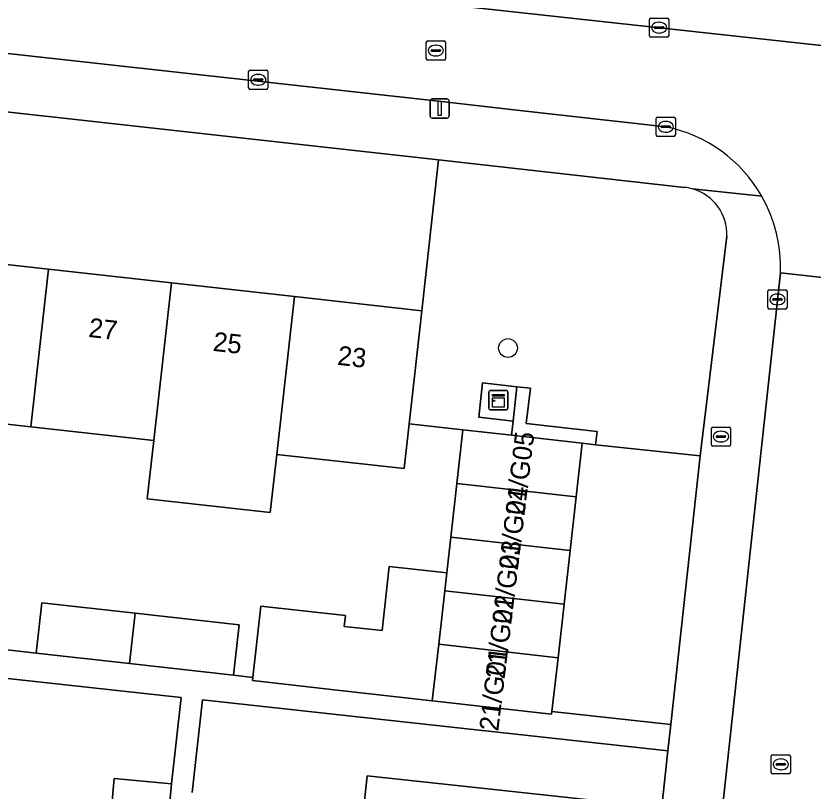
# Model space of a CAD drawing. Extents: x 161928 to 163071, y 386474 to 387428.
# Drawn here: x 162409.18 to 162450.73, y 387033.9 to 387074.3 of the extents above; entities that cross this region are included whole.
import ezdxf

# ---------------------------------------------------------------- set-up
doc = ezdxf.new("R2010")
doc.units = 0
for name, color, linetype in [('IMGEO_Boom', 7, 'Continuous'), ('IMGEO_Brandkraan', 7, 'Continuous'), ('IMGEO_Erf', 7, 'Continuous'), ('IMGEO_Groenvoorziening', 7, 'Continuous'), ('IMGEO_Kast', 7, 'Continuous'), ('IMGEO_Kolk', 7, 'Continuous'), ('IMGEO_Lichtmast', 7, 'Continuous'), ('IMGEO_Pand', 7, 'Continuous'), ('IMGEO_Pand_nummerreeks', 7, 'Continuous'), ('IMGEO_Parkeervlak_open', 7, 'Continuous'), ('IMGEO_Rijbaan_lokaal_open', 7, 'Continuous'), ('IMGEO_Rioolput', 7, 'Continuous'), ('IMGEO_Voetpad_open', 7, 'Continuous')]:
    doc.layers.add(name, color=color, linetype=linetype)

msp = doc.modelspace()

# ---------------------------------------------------------------- linework, layer by layer
at = {"layer": 'IMGEO_Boom'}
msp.add_circle((162434.829, 387056.993), 0.489, dxfattribs=at)
at = {"layer": 'IMGEO_Brandkraan'}
for p, q in [((162445.431, 387051.951), (162445.431, 387052.803)), ((162445.506, 387052.877), (162446.358, 387052.877)), ((162446.432, 387052.803), (162446.432, 387051.951)), ((162445.69, 387052.371), (162445.69, 387052.383)), ((162446.128, 387052.334), (162445.73, 387052.334)), ((162445.733, 387052.42), (162446.131, 387052.42)), ((162445.919, 387052.657), (162445.944, 387052.657)), ((162446.174, 387052.383), (162446.174, 387052.371)), ((162445.942, 387052.097), (162445.917, 387052.097)), ((162446.358, 387051.877), (162445.506, 387051.877))]:
    msp.add_line(p, q, dxfattribs=at)
for points in [[(162445.431, 387051.951), (162445.431, 387052.803)], [(162445.506, 387052.877), (162446.358, 387052.877)], [(162446.432, 387052.803), (162446.432, 387051.951)], [(162446.358, 387051.877), (162445.506, 387051.877)]]:
    msp.add_lwpolyline(points, dxfattribs=at)
for centre, radius, start, end in [((162445.508, 387052.801), 0.0765, 91.552, 178.448), ((162445.508, 387052.801), 0.0765, 91.552, 178.448), ((162446.356, 387052.801), 0.0765, 1.552, 88.448), ((162446.356, 387052.801), 0.0765, 1.552, 88.448), ((162445.73, 387052.38), 0.0403, 85.8775, 175.7526), ((162445.727, 387052.37), 0.0366, 178.938, 274.7102), ((162446.131, 387052.377), 0.043, 264.8664, 352.4533), ((162446.135, 387052.382), 0.0386, 1.7309, 96.639), ((162445.508, 387051.953), 0.0765, 181.552, 268.448), ((162445.508, 387051.953), 0.0765, 181.552, 268.448), ((162446.356, 387051.953), 0.0765, 271.552, 358.448), ((162446.356, 387051.953), 0.0765, 271.552, 358.448)]:
    msp.add_arc(centre, radius, start, end, dxfattribs=at)
for centre, major_axis, ratio, start_param, end_param in [((162445.918, 387052.377), (-0.387, 0.002), 0.722429, 4.712389, 7.853982), ((162445.943, 387052.377), (-0.39, 0.002), 0.717154, 1.570796, 4.712389)]:
    msp.add_ellipse(centre, major_axis=major_axis, ratio=ratio, start_param=start_param, end_param=end_param, dxfattribs=at)
at = {"layer": 'IMGEO_Erf'}
for points in [[(162404.464, 387061.822), (162410.875, 387061.105), (162417.285, 387060.388), (162423.695, 387059.671), (162430.334, 387058.929), (162431.215, 387066.803), (162390.363, 387071.333)], [(162407.623, 387041.387), (162410.238, 387041.096), (162410.531, 387043.717), (162415.398, 387043.173), (162420.811, 387042.567), (162420.517, 387039.946), (162421.537, 387039.829), (162421.953, 387043.543), (162426.358, 387043.049), (162426.295, 387042.488), (162428.264, 387042.267), (162428.64, 387045.614), (162431.636, 387045.278), (162431.846, 387047.141), (162432.161, 387049.935), (162432.476, 387052.729), (162429.676, 387053.042), (162429.416, 387050.711), (162422.777, 387051.453), (162422.439, 387048.425), (162416.029, 387049.142), (162416.367, 387052.17), (162409.957, 387052.887), (162403.546, 387053.604)], [(162413.904, 387030.107), (162414.308, 387034.554), (162417.288, 387034.283), (162417.791, 387038.779), (162393.654, 387041.418), (162389.126, 387000)], [(162439.292, 387000), (162443.165, 387036.006), (162418.901, 387038.658), (162418.362, 387033.834)], [(162426.828, 387028.532), (162427.497, 387034.703), (162430.385, 387034.39), (162433.927, 387034.007), (162438.897, 387033.469)]]:
    msp.add_lwpolyline(points, dxfattribs=at)
at = {"layer": 'IMGEO_Groenvoorziening'}
msp.add_lwpolyline([(162444.022, 387065.364), (162431.215, 387066.803), (162430.334, 387058.929), (162429.779, 387053.96), (162429.676, 387053.042), (162432.476, 387052.729), (162435.011, 387052.444), (162435.095, 387053.19), (162433.306, 387053.392), (162433.508, 387055.181), (162435.297, 387054.979), (162435.995, 387054.91), (162435.785, 387053.061), (162439.47, 387052.647), (162439.392, 387051.955), (162444.853, 387051.373), (162446.229, 387062.825)], dxfattribs=at)
for centre, radius, start, end in [((162443.793, 387062.908), 2.467, 74.5055, 84.6738), ((162443.798, 387062.94), 2.434, 357.2824, 74.4031)]:
    msp.add_arc(centre, radius, start, end, dxfattribs=at)
at = {"layer": 'IMGEO_Kast'}
for p, q in [((162433.828, 387053.854), (162433.828, 387054.695)), ((162433.828, 387054.695), (162433.828, 387053.854)), ((162433.903, 387054.779), (162434.744, 387054.779)), ((162434.744, 387054.779), (162433.903, 387054.779)), ((162434.828, 387054.704), (162434.828, 387053.863)), ((162434.828, 387053.863), (162434.828, 387054.704)), ((162434.753, 387053.779), (162433.912, 387053.779)), ((162433.912, 387053.779), (162434.753, 387053.779))]:
    msp.add_line(p, q, dxfattribs=at)
for points in [[(162434.023, 387054.569), (162434.623, 387054.569), (162434.623, 387054.484), (162434.023, 387054.484), (162434.023, 387054.569)], [(162434.023, 387054.394), (162434.623, 387054.394), (162434.623, 387053.905), (162434.023, 387053.905), (162434.023, 387054.394)]]:
    msp.add_lwpolyline(points, dxfattribs=at)
msp.add_circle((162434.107, 387054.243), 0.0377, dxfattribs=at)
for centre, start, end in [((162433.906, 387054.701), 92.4484, 184.2845), ((162433.906, 387054.701), 92.4484, 184.2845), ((162434.75, 387054.701), 2.4484, 94.2845), ((162434.75, 387054.701), 2.4484, 94.2845), ((162433.906, 387053.857), 182.4484, 274.2845), ((162433.906, 387053.857), 182.4484, 274.2845), ((162434.75, 387053.857), 272.4484, 4.2845), ((162434.75, 387053.857), 272.4484, 4.2845)]:
    msp.add_arc(centre, 0.0779, start, end, dxfattribs=at)
at = {"layer": 'IMGEO_Kolk'}
for p, q in [((162442.207, 387073.266), (162442.207, 387074.118)), ((162442.282, 387074.192), (162443.134, 387074.192)), ((162442.695, 387073.972), (162442.72, 387073.972)), ((162443.208, 387074.118), (162443.208, 387073.266)), ((162442.466, 387073.686), (162442.466, 387073.698)), ((162442.904, 387073.649), (162442.506, 387073.649)), ((162442.509, 387073.735), (162442.907, 387073.735)), ((162442.95, 387073.698), (162442.95, 387073.686)), ((162443.134, 387073.192), (162442.282, 387073.192)), ((162442.718, 387073.412), (162442.693, 387073.412)), ((162421.385, 387071.475), (162422.237, 387071.475)), ((162421.31, 387070.549), (162421.31, 387071.401)), ((162421.612, 387071.018), (162422.01, 387071.018)), ((162421.798, 387071.255), (162421.823, 387071.255)), ((162422.311, 387071.401), (162422.311, 387070.549)), ((162421.569, 387070.969), (162421.569, 387070.981)), ((162422.007, 387070.932), (162421.609, 387070.932)), ((162421.821, 387070.695), (162421.796, 387070.695)), ((162422.053, 387070.981), (162422.053, 387070.969)), ((162422.237, 387070.475), (162421.385, 387070.475)), ((162442.553, 387068.097), (162442.553, 387068.949)), ((162442.628, 387069.023), (162443.48, 387069.023)), ((162443.554, 387068.949), (162443.554, 387068.097)), ((162442.812, 387068.517), (162442.812, 387068.529)), ((162442.855, 387068.566), (162443.253, 387068.566)), ((162443.041, 387068.803), (162443.066, 387068.803)), ((162443.296, 387068.529), (162443.296, 387068.517)), ((162443.25, 387068.48), (162442.852, 387068.48)), ((162443.064, 387068.243), (162443.039, 387068.243)), ((162443.48, 387068.023), (162442.628, 387068.023)), ((162448.373, 387059.101), (162448.373, 387059.953)), ((162448.448, 387060.027), (162449.3, 387060.027)), ((162448.861, 387059.807), (162448.886, 387059.807)), ((162449.374, 387059.953), (162449.374, 387059.101)), ((162448.632, 387059.521), (162448.632, 387059.533)), ((162449.07, 387059.484), (162448.672, 387059.484)), ((162448.675, 387059.57), (162449.073, 387059.57)), ((162449.116, 387059.533), (162449.116, 387059.521)), ((162449.3, 387059.027), (162448.448, 387059.027)), ((162448.884, 387059.247), (162448.859, 387059.247))]:
    msp.add_line(p, q, dxfattribs=at)
for points in [[(162442.207, 387073.266), (162442.207, 387074.118)], [(162442.282, 387074.192), (162443.134, 387074.192)], [(162443.208, 387074.118), (162443.208, 387073.266)], [(162443.134, 387073.192), (162442.282, 387073.192)], [(162421.385, 387071.475), (162422.237, 387071.475)], [(162421.31, 387070.549), (162421.31, 387071.401)], [(162422.311, 387071.401), (162422.311, 387070.549)], [(162422.237, 387070.475), (162421.385, 387070.475)], [(162442.553, 387068.097), (162442.553, 387068.949)], [(162442.628, 387069.023), (162443.48, 387069.023)], [(162443.554, 387068.949), (162443.554, 387068.097)], [(162443.48, 387068.023), (162442.628, 387068.023)], [(162448.373, 387059.101), (162448.373, 387059.953)], [(162448.448, 387060.027), (162449.3, 387060.027)], [(162449.374, 387059.953), (162449.374, 387059.101)], [(162449.3, 387059.027), (162448.448, 387059.027)]]:
    msp.add_lwpolyline(points, dxfattribs=at)
for centre, radius, start, end in [((162442.284, 387074.116), 0.0765, 91.552, 178.448), ((162442.284, 387074.116), 0.0765, 91.552, 178.448), ((162443.132, 387074.116), 0.0765, 1.552, 88.448), ((162443.132, 387074.116), 0.0765, 1.552, 88.448), ((162442.506, 387073.695), 0.0403, 85.8775, 175.7526), ((162442.503, 387073.685), 0.0366, 178.938, 274.7102), ((162442.907, 387073.692), 0.043, 264.8664, 352.4533), ((162442.911, 387073.697), 0.0386, 1.7309, 96.639), ((162442.284, 387073.268), 0.0765, 181.552, 268.448), ((162442.284, 387073.268), 0.0765, 181.552, 268.448), ((162443.132, 387073.268), 0.0765, 271.552, 358.448), ((162443.132, 387073.268), 0.0765, 271.552, 358.448), ((162421.387, 387071.399), 0.0765, 91.552, 178.448), ((162421.387, 387071.399), 0.0765, 91.552, 178.448), ((162422.235, 387071.399), 0.0765, 1.552, 88.448), ((162422.235, 387071.399), 0.0765, 1.552, 88.448), ((162421.609, 387070.978), 0.0403, 85.8775, 175.7526), ((162422.014, 387070.98), 0.0386, 1.7309, 96.639), ((162421.606, 387070.968), 0.0366, 178.938, 274.7102), ((162422.01, 387070.975), 0.043, 264.8664, 352.4533), ((162421.387, 387070.551), 0.0765, 181.552, 268.448), ((162421.387, 387070.551), 0.0765, 181.552, 268.448), ((162422.235, 387070.551), 0.0765, 271.552, 358.448), ((162422.235, 387070.551), 0.0765, 271.552, 358.448), ((162442.63, 387068.947), 0.0765, 91.552, 178.448), ((162442.63, 387068.947), 0.0765, 91.552, 178.448), ((162443.478, 387068.947), 0.0765, 1.552, 88.448), ((162443.478, 387068.947), 0.0765, 1.552, 88.448), ((162442.852, 387068.526), 0.0403, 85.8775, 175.7526), ((162442.849, 387068.516), 0.0366, 178.938, 274.7102), ((162443.253, 387068.523), 0.043, 264.8664, 352.4533), ((162443.257, 387068.528), 0.0386, 1.7309, 96.639), ((162442.63, 387068.099), 0.0765, 181.552, 268.448), ((162442.63, 387068.099), 0.0765, 181.552, 268.448), ((162443.478, 387068.099), 0.0765, 271.552, 358.448), ((162443.478, 387068.099), 0.0765, 271.552, 358.448), ((162448.45, 387059.951), 0.0765, 91.552, 178.448), ((162448.45, 387059.951), 0.0765, 91.552, 178.448), ((162449.298, 387059.951), 0.0765, 1.552, 88.448), ((162449.298, 387059.951), 0.0765, 1.552, 88.448), ((162448.672, 387059.53), 0.0403, 85.8775, 175.7526), ((162448.669, 387059.52), 0.0366, 178.938, 274.7102), ((162449.073, 387059.527), 0.043, 264.8664, 352.4533), ((162449.077, 387059.532), 0.0386, 1.7309, 96.639), ((162448.45, 387059.103), 0.0765, 181.552, 268.448), ((162448.45, 387059.103), 0.0765, 181.552, 268.448), ((162449.298, 387059.103), 0.0765, 271.552, 358.448), ((162449.298, 387059.103), 0.0765, 271.552, 358.448)]:
    msp.add_arc(centre, radius, start, end, dxfattribs=at)
for centre, major_axis, ratio, start_param, end_param in [((162442.694, 387073.692), (-0.387, 0.002), 0.722429, 4.712389, 7.853982), ((162442.719, 387073.692), (-0.39, 0.002), 0.717154, 1.570796, 4.712389), ((162421.797, 387070.975), (-0.387, 0.002), 0.722429, 4.712389, 7.853982), ((162421.822, 387070.975), (-0.39, 0.002), 0.717154, 1.570796, 4.712389), ((162443.04, 387068.523), (-0.387, 0.002), 0.722429, 4.712389, 7.853982), ((162443.065, 387068.523), (-0.39, 0.002), 0.717154, 1.570796, 4.712389), ((162448.86, 387059.527), (-0.387, 0.002), 0.722429, 4.712389, 7.853982), ((162448.885, 387059.527), (-0.39, 0.002), 0.717154, 1.570796, 4.712389)]:
    msp.add_ellipse(centre, major_axis=major_axis, ratio=ratio, start_param=start_param, end_param=end_param, dxfattribs=at)
at = {"layer": 'IMGEO_Lichtmast'}
for p, q in [((162430.771, 387069.08), (162430.771, 387069.88)), ((162430.771, 387069.88), (162430.771, 387069.08)), ((162430.871, 387069.98), (162431.661, 387069.98)), ((162431.661, 387069.98), (162430.871, 387069.98)), ((162431.761, 387069.88), (162431.761, 387069.08)), ((162431.761, 387069.08), (162431.761, 387069.88)), ((162431.661, 387068.98), (162430.871, 387068.98)), ((162430.871, 387068.98), (162431.661, 387068.98))]:
    msp.add_line(p, q, dxfattribs=at)
msp.add_lwpolyline([(162431.191, 387069.855), (162431.341, 387069.855), (162431.341, 387069.105), (162431.191, 387069.105), (162431.191, 387069.855)], dxfattribs=at)
for centre, start, end in [((162430.871, 387069.88), 90, 180), ((162430.871, 387069.88), 90, 180), ((162431.661, 387069.88), 0, 90), ((162431.661, 387069.88), 360, 90), ((162430.871, 387069.08), 180, 270), ((162430.871, 387069.08), 180, 270), ((162431.661, 387069.08), 270, 0), ((162431.661, 387069.08), 270, 0)]:
    msp.add_arc(centre, 0.1, start, end, dxfattribs=at)
at = {"layer": 'IMGEO_Pand'}
for points in [[(162410.875, 387061.105), (162404.464, 387061.822), (162403.546, 387053.604), (162409.957, 387052.887)], [(162409.957, 387052.887), (162416.367, 387052.17), (162417.285, 387060.388), (162410.875, 387061.105)], [(162423.695, 387059.671), (162417.285, 387060.388), (162416.367, 387052.17), (162416.029, 387049.142), (162422.439, 387048.425), (162422.777, 387051.453)], [(162430.334, 387058.929), (162423.695, 387059.671), (162422.777, 387051.453), (162429.416, 387050.711), (162429.676, 387053.042), (162429.779, 387053.96)], [(162438.696, 387052.029), (162435.011, 387052.444), (162432.476, 387052.729), (162432.161, 387049.935), (162438.381, 387049.234)], [(162438.381, 387049.234), (162432.161, 387049.935), (162431.846, 387047.141), (162438.066, 387046.44)], [(162438.066, 387046.44), (162431.846, 387047.141), (162431.636, 387045.278), (162431.531, 387044.346), (162437.751, 387043.645)], [(162431.216, 387041.552), (162431.531, 387044.346), (162431.636, 387045.278), (162428.64, 387045.614), (162428.264, 387042.267), (162426.295, 387042.488), (162426.358, 387043.049), (162421.953, 387043.543), (162421.537, 387039.829), (162421.518, 387039.664), (162425.922, 387039.17), (162430.885, 387038.613)], [(162437.751, 387043.645), (162431.531, 387044.346), (162431.216, 387041.552), (162437.436, 387040.851)], [(162410.531, 387043.717), (162410.238, 387041.096), (162415.105, 387040.551), (162415.398, 387043.173)], [(162420.517, 387039.946), (162420.811, 387042.567), (162415.398, 387043.173), (162415.105, 387040.551)], [(162437.436, 387040.851), (162431.216, 387041.552), (162430.885, 387038.613), (162437.105, 387037.916), (162437.121, 387038.056)], [(162416.878, 387029.784), (162417.288, 387034.283), (162414.308, 387034.554), (162413.904, 387030.107)], [(162438.897, 387033.469), (162433.927, 387034.007), (162430.385, 387034.39), (162427.497, 387034.703), (162426.828, 387028.532), (162429.716, 387028.219), (162438.234, 387027.304)]]:
    msp.add_lwpolyline(points, close=True, dxfattribs=at)
at = {"layer": 'IMGEO_Parkeervlak_open'}
msp.add_lwpolyline([(162426.496, 387075.466), (162455.299, 387072.312), (162455.327, 387072.552), (162455.95, 387077.696)], dxfattribs=at)
at = {"layer": 'IMGEO_Rijbaan_lokaal_open'}
for points in [[(162341.591, 387084.818), (162335.367, 387085.487), (162334.853, 387080.497), (162341.235, 387079.825), (162431.364, 387069.839), (162435.133, 387069.415), (162443.058, 387068.524)], [(162449.032, 387060.909), (162454.054, 387060.362), (162455.299, 387072.312), (162426.496, 387075.466), (162426.317, 387075.479), (162341.591, 387084.818)], [(162454.054, 387060.362), (162449.032, 387060.909), (162447.924, 387050.706), (162446.438, 387037.031), (162442.416, 387000), (162438.755, 386966.297), (162438.68, 386965.961), (162438.522, 386965.433), (162438.317, 386964.92), (162438.067, 386964.428), (162437.774, 386963.96), (162437.44, 386963.52), (162437.068, 386963.112), (162436.662, 386962.738), (162436.223, 386962.403), (162435.757, 386962.108), (162435.266, 386961.855), (162434.754, 386961.648), (162434.226, 386961.487), (162433.685, 386961.374), (162433.137, 386961.31), (162432.585, 386961.295), (162432.034, 386961.329), (162448.434, 386959.487)]]:
    msp.add_lwpolyline(points, dxfattribs=at)
for centre, radius, start, end in [((162441.574, 387061.209), 7.464, 29.6389, 78.5354), ((162441.573, 387061.209), 7.465, 357.6931, 29.6282)]:
    msp.add_arc(centre, radius, start, end, dxfattribs=at)
at = {"layer": 'IMGEO_Rioolput'}
for p, q in [((162430.568, 387072.071), (162430.568, 387072.923)), ((162430.643, 387072.997), (162431.495, 387072.997)), ((162431.056, 387072.777), (162431.081, 387072.777)), ((162431.569, 387072.923), (162431.569, 387072.071)), ((162430.827, 387072.491), (162430.827, 387072.503)), ((162431.265, 387072.454), (162430.867, 387072.454)), ((162430.87, 387072.54), (162431.268, 387072.54)), ((162431.311, 387072.503), (162431.311, 387072.491)), ((162431.495, 387071.997), (162430.643, 387071.997)), ((162431.079, 387072.217), (162431.054, 387072.217)), ((162448.549, 387034.87), (162448.549, 387035.722)), ((162448.624, 387035.796), (162449.476, 387035.796)), ((162449.55, 387035.722), (162449.55, 387034.87)), ((162448.808, 387035.29), (162448.808, 387035.302)), ((162448.851, 387035.339), (162449.249, 387035.339)), ((162449.037, 387035.576), (162449.062, 387035.576)), ((162449.292, 387035.302), (162449.292, 387035.29)), ((162449.246, 387035.253), (162448.848, 387035.253)), ((162449.06, 387035.016), (162449.035, 387035.016)), ((162449.476, 387034.796), (162448.624, 387034.796))]:
    msp.add_line(p, q, dxfattribs=at)
for points in [[(162430.568, 387072.071), (162430.568, 387072.923)], [(162430.643, 387072.997), (162431.495, 387072.997)], [(162431.569, 387072.923), (162431.569, 387072.071)], [(162431.495, 387071.997), (162430.643, 387071.997)], [(162448.549, 387034.87), (162448.549, 387035.722)], [(162448.624, 387035.796), (162449.476, 387035.796)], [(162449.55, 387035.722), (162449.55, 387034.87)], [(162449.476, 387034.796), (162448.624, 387034.796)]]:
    msp.add_lwpolyline(points, dxfattribs=at)
for centre, radius, start, end in [((162430.645, 387072.921), 0.0765, 91.552, 178.448), ((162430.645, 387072.921), 0.0765, 91.552, 178.448), ((162431.493, 387072.921), 0.0765, 1.552, 88.448), ((162431.493, 387072.921), 0.0765, 1.552, 88.448), ((162430.867, 387072.5), 0.0403, 85.8775, 175.7526), ((162430.864, 387072.49), 0.0366, 178.938, 274.7102), ((162431.268, 387072.497), 0.043, 264.8664, 352.4533), ((162431.272, 387072.502), 0.0386, 1.7309, 96.639), ((162430.645, 387072.073), 0.0765, 181.552, 268.448), ((162430.645, 387072.073), 0.0765, 181.552, 268.448), ((162431.493, 387072.073), 0.0765, 271.552, 358.448), ((162431.493, 387072.073), 0.0765, 271.552, 358.448), ((162448.626, 387035.72), 0.0765, 91.552, 178.448), ((162448.626, 387035.72), 0.0765, 91.552, 178.448), ((162449.474, 387035.72), 0.0765, 1.552, 88.448), ((162449.474, 387035.72), 0.0765, 1.552, 88.448), ((162448.848, 387035.299), 0.0403, 85.8775, 175.7526), ((162448.845, 387035.289), 0.0366, 178.938, 274.7102), ((162449.249, 387035.296), 0.043, 264.8664, 352.4533), ((162449.253, 387035.301), 0.0386, 1.7309, 96.639), ((162448.626, 387034.872), 0.0765, 181.552, 268.448), ((162448.626, 387034.872), 0.0765, 181.552, 268.448), ((162449.474, 387034.872), 0.0765, 271.552, 358.448), ((162449.474, 387034.872), 0.0765, 271.552, 358.448)]:
    msp.add_arc(centre, radius, start, end, dxfattribs=at)
for centre, major_axis, ratio, start_param, end_param in [((162431.055, 387072.497), (-0.387, 0.002), 0.722429, 4.712389, 7.853982), ((162431.08, 387072.497), (-0.39, 0.002), 0.717154, 1.570796, 4.712389), ((162449.036, 387035.296), (-0.387, 0.002), 0.722429, 4.712389, 7.853982), ((162449.061, 387035.296), (-0.39, 0.002), 0.717154, 1.570796, 4.712389)]:
    msp.add_ellipse(centre, major_axis=major_axis, ratio=ratio, start_param=start_param, end_param=end_param, dxfattribs=at)
at = {"layer": 'IMGEO_Voetpad_open'}
for points in [[(162341.235, 387079.825), (162334.853, 387080.497), (162334.524, 387077.515), (162341.124, 387076.792), (162388.82, 387071.504), (162390.363, 387071.333), (162431.215, 387066.803), (162444.022, 387065.364)], [(162443.058, 387068.524), (162435.133, 387069.415), (162431.364, 387069.839), (162341.235, 387079.825)], [(162448.062, 387064.9), (162444.452, 387065.285)], [(162444.452, 387065.285), (162448.062, 387064.9)], [(162446.229, 387062.825), (162444.853, 387051.373), (162443.312, 387037.368), (162443.165, 387036.006), (162439.292, 387000)], [(162446.438, 387037.031), (162447.924, 387050.706), (162449.032, 387060.909)], [(162418.362, 387033.834), (162418.901, 387038.658), (162443.165, 387036.006), (162443.312, 387037.368), (162437.121, 387038.056), (162437.105, 387037.916), (162430.885, 387038.613), (162425.922, 387039.17), (162421.518, 387039.664), (162421.537, 387039.829), (162420.517, 387039.946), (162415.105, 387040.551), (162410.238, 387041.096), (162407.623, 387041.387), (162402.211, 387041.992), (162397.344, 387042.537), (162393.817, 387042.912), (162393.654, 387041.418), (162417.791, 387038.779), (162417.288, 387034.283), (162416.878, 387029.784)], [(162442.416, 387000), (162446.438, 387037.031)]]:
    msp.add_lwpolyline(points, dxfattribs=at)
for points in [[(162435.297, 387054.979), (162433.508, 387055.181), (162433.306, 387053.392), (162435.095, 387053.19)], [(162439.392, 387051.955), (162439.47, 387052.647), (162435.785, 387053.061), (162435.995, 387054.91), (162435.297, 387054.979), (162435.095, 387053.19), (162435.011, 387052.444), (162438.696, 387052.029)], [(162437.121, 387038.056), (162443.312, 387037.368), (162444.853, 387051.373), (162439.392, 387051.955), (162438.696, 387052.029), (162438.381, 387049.234), (162438.066, 387046.44), (162437.751, 387043.645), (162437.436, 387040.851)]]:
    msp.add_lwpolyline(points, close=True, dxfattribs=at)
for centre, radius, start, end in [((162441.574, 387061.209), 7.464, 29.6389, 78.5354), ((162443.793, 387062.908), 2.467, 74.5055, 84.6738), ((162443.798, 387062.94), 2.434, 357.2824, 74.4031), ((162441.573, 387061.209), 7.465, 357.6931, 29.6282)]:
    msp.add_arc(centre, radius, start, end, dxfattribs=at)

# ---------------------------------------------------------------- texts
at = {"layer": 'IMGEO_Pand_nummerreeks'}
for s, rotation, p in [('27', 353.6199, (162412.932, 387057.574)), ('25', 353.6173, (162419.418, 387056.849)), ('23', 353.6199, (162425.905, 387056.124)), ('21/G05', 83.0825, (162435.68, 387048.215)), ('21/G04', 83.0825, (162435.336, 387045.382)), ('21/G03', 83.0846, (162434.992, 387042.548)), ('21/G02', 83.0825, (162434.648, 387039.709)), ('21/G01', 83.0846, (162434.318, 387036.991))]:
    msp.add_text(s, height=1, rotation=rotation, dxfattribs=at).set_placement(p)

doc.saveas('drawing.dxf')
